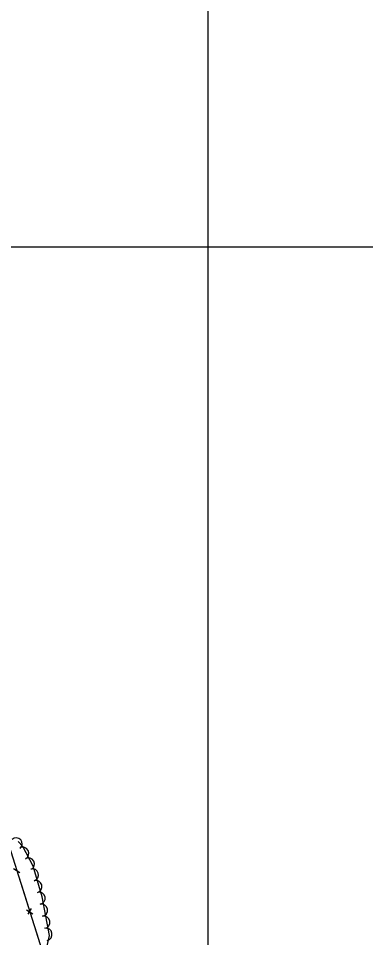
# Model space of a CAD drawing. Extents: x 353423 to 364002, y 127000 to 201942.
# Drawn here: x 361376 to 361603, y 149048 to 149650 of the extents above; entities that cross this region are included whole.
import ezdxf

# ---------------------------------------------------------------- set-up
doc = ezdxf.new("R2010")
doc.units = 0
for name, color, linetype in [('E_DTM_SlopeBottom', 7, 'Continuous'), ('E_FEN_Generic', 7, 'Continuous'), ('E_LAND_TreeLine', 7, 'Continuous')]:
    doc.layers.add(name, color=color, linetype=linetype)

msp = doc.modelspace()

# ---------------------------------------------------------------- linework, layer by layer
at = {"layer": 'E_DTM_SlopeBottom'}
for p, q in [((361372.5, 149093.05), (361376.78, 149090.42)), ((361380.99, 149065.95), (361385.28, 149063.32)), ((361384.19, 149066.77), (361381.96, 149063.08))]:
    msp.add_line(p, q, dxfattribs=at)
for points in [[(361299.81, 149320.2), (361337.42, 149203.6), (361365.91, 149119.99), (361389.73, 149044.01), (361394.86, 149029.74), (361421.35, 148946.81), (361440.79, 148887.31), (361467.88, 148801.49), (361493.27, 148726.15)], [(361375.84, 149088.3), (361379.29, 149077.29)], [(361379.29, 149077.29), (361382.33, 149067.61)], [(361384.34, 149061.2), (361387.79, 149050.19)], [(361387.79, 149050.19), (361389.73, 149044.01), (361390.97, 149040.55)]]:
    msp.add_lwpolyline(points, dxfattribs=at)
at = {"layer": 'E_FEN_Generic'}
msp.add_lwpolyline([(361393.42, 149037.33), (361396.08, 149049.2), (361391.3, 149074.56), (361385.48, 149094.53), (361378.58, 149107.43), (361375.67, 149110.71)], dxfattribs=at)
for centre, start, end in [((361374.27, 149109.13), 311.58159, 131.56626), ((361378.57, 149103), 298.15432, 118.139), ((361382.35, 149095.93), 298.15432, 118.139), ((361384.95, 149088.84), 286.24858, 106.23326), ((361387.2, 149081.13), 286.24858, 106.23326), ((361389.34, 149073.61), 280.682, 100.66667), ((361390.83, 149065.73), 280.682, 100.66667), ((361392.31, 149057.84), 280.682, 100.66667), ((361393.8, 149049.95), 280.682, 100.66667)]:
    msp.add_arc(centre, 4.01, start, end, dxfattribs=at)
at = {"layer": 'E_LAND_TreeLine'}
for p, q in [((361500, 149000), (361500, 151500)), ((358000, 149500), (363000, 149500)), ((360000, 149500), (362500, 149500)), ((361500, 147000), (361500, 149500))]:
    msp.add_line(p, q, dxfattribs=at)

doc.saveas('drawing.dxf')
